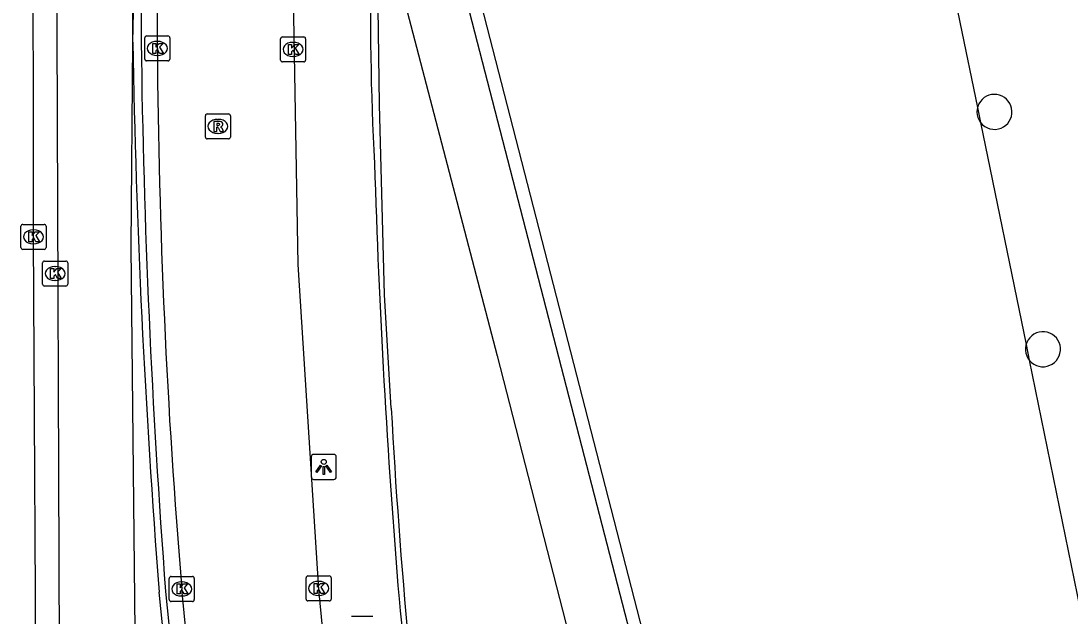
# Model space of a CAD drawing. Extents: x 160806 to 161707, y 383697 to 384148.
# Drawn here: x 161240.32 to 161282.26, y 384017.26 to 384041.07 of the extents above; entities that cross this region are included whole.
import ezdxf

# ---------------------------------------------------------------- set-up
doc = ezdxf.new("R2010")
doc.units = 0
for name, color, linetype in [('IMGEO_Fietspad_open', 7, 'Continuous'), ('IMGEO_Kolk', 7, 'Continuous'), ('IMGEO_Lichtpunt', 7, 'Continuous'), ('IMGEO_Muur', 7, 'Continuous'), ('IMGEO_Pand', 7, 'Continuous'), ('IMGEO_Pand_overbouw', 7, 'Continuous'), ('IMGEO_Rijbaan_lokaal_gesloten', 7, 'Continuous'), ('IMGEO_Rioolput', 7, 'Continuous'), ('IMGEO_Voetpad_open', 7, 'Continuous')]:
    doc.layers.add(name, color=color, linetype=linetype)

msp = doc.modelspace()

# ---------------------------------------------------------------- linework, layer by layer
at = {"layer": 'IMGEO_Fietspad_open'}
for points in [[(161254.96, 383995.918), (161254.342, 384000), (161252.995, 384010.522), (161252.225, 384018.324), (161251.404, 384031.316), (161251.17, 384045.084), (161251.414, 384051.201), (161252.071, 384063.398), (161254.594, 384102.029), (161254.881, 384105.245)], [(161244.792, 384040.216), (161244.782, 384045.046), (161244.928, 384046.038)], [(161245.774, 384039.965), (161245.768, 384046.018)], [(161241.737, 384044.23), (161241.861, 384012.393), (161241.998, 384000), (161242.316, 383971.348)], [(161245.354, 383970.999), (161245.058, 384000), (161244.731, 384032.028), (161244.792, 384040.216)], [(161249.644, 383994.904), (161248.855, 384000), (161247.646, 384009.275), (161246.75, 384018.334)]]:
    msp.add_lwpolyline(points, dxfattribs=at)
msp.add_arc((161527.341, 384041.832), 281.573, 180.37989, 184.78703, dxfattribs=at)
at = {"layer": 'IMGEO_Kolk'}
for p, q in [((161245.272, 384039.543), (161245.272, 384040.395)), ((161245.347, 384040.469), (161246.199, 384040.469)), ((161245.76, 384040.249), (161245.785, 384040.249)), ((161246.273, 384040.395), (161246.273, 384039.543)), ((161250.698, 384039.504), (161250.698, 384040.356)), ((161250.773, 384040.43), (161251.625, 384040.43)), ((161251.186, 384040.21), (161251.211, 384040.21)), ((161251.699, 384040.356), (161251.699, 384039.504)), ((161246.199, 384039.469), (161245.347, 384039.469)), ((161245.783, 384039.689), (161245.758, 384039.689)), ((161251.625, 384039.43), (161250.773, 384039.43)), ((161251.209, 384039.65), (161251.184, 384039.65)), ((161240.323, 384032.002), (161240.323, 384032.854)), ((161240.398, 384032.928), (161241.25, 384032.928)), ((161240.811, 384032.708), (161240.836, 384032.708)), ((161241.324, 384032.854), (161241.324, 384032.002)), ((161240.834, 384032.148), (161240.809, 384032.148)), ((161241.25, 384031.928), (161240.398, 384031.928)), ((161241.189, 384030.534), (161241.189, 384031.386)), ((161241.264, 384031.46), (161242.116, 384031.46)), ((161242.19, 384031.386), (161242.19, 384030.534)), ((161241.677, 384031.24), (161241.702, 384031.24)), ((161241.7, 384030.68), (161241.675, 384030.68)), ((161242.116, 384030.46), (161241.264, 384030.46)), ((161246.248, 384017.912), (161246.248, 384018.764)), ((161246.323, 384018.838), (161247.175, 384018.838)), ((161247.249, 384018.764), (161247.249, 384017.912)), ((161251.721, 384017.936), (161251.721, 384018.788)), ((161251.796, 384018.862), (161252.648, 384018.862)), ((161252.722, 384018.788), (161252.722, 384017.936)), ((161246.736, 384018.618), (161246.761, 384018.618)), ((161252.209, 384018.642), (161252.234, 384018.642)), ((161246.759, 384018.058), (161246.734, 384018.058)), ((161252.232, 384018.082), (161252.207, 384018.082)), ((161247.175, 384017.838), (161246.323, 384017.838)), ((161252.648, 384017.862), (161251.796, 384017.862))]:
    msp.add_line(p, q, dxfattribs=at)
for points in [[(161245.272, 384039.543), (161245.272, 384040.395)], [(161245.347, 384040.469), (161246.199, 384040.469)], [(161245.593, 384040.169), (161245.716, 384040.169), (161245.716, 384040.018), (161245.846, 384040.169), (161246.01, 384040.169), (161245.864, 384040.018), (161246.017, 384039.769), (161245.865, 384039.769), (161245.78, 384039.933), (161245.716, 384039.866), (161245.716, 384039.769), (161245.593, 384039.769), (161245.593, 384040.169)], [(161246.273, 384040.395), (161246.273, 384039.543)], [(161250.698, 384039.504), (161250.698, 384040.356)], [(161250.773, 384040.43), (161251.625, 384040.43)], [(161251.019, 384040.13), (161251.142, 384040.13), (161251.142, 384039.979), (161251.272, 384040.13), (161251.436, 384040.13), (161251.29, 384039.979), (161251.443, 384039.73), (161251.291, 384039.73), (161251.206, 384039.894), (161251.142, 384039.827), (161251.142, 384039.73), (161251.019, 384039.73), (161251.019, 384040.13)], [(161251.699, 384040.356), (161251.699, 384039.504)], [(161246.199, 384039.469), (161245.347, 384039.469)], [(161251.625, 384039.43), (161250.773, 384039.43)], [(161240.323, 384032.002), (161240.323, 384032.854)], [(161240.398, 384032.928), (161241.25, 384032.928)], [(161240.644, 384032.628), (161240.767, 384032.628), (161240.767, 384032.477), (161240.897, 384032.628), (161241.061, 384032.628), (161240.915, 384032.477), (161241.068, 384032.228), (161240.916, 384032.228), (161240.831, 384032.392), (161240.767, 384032.325), (161240.767, 384032.228), (161240.644, 384032.228), (161240.644, 384032.628)], [(161241.324, 384032.854), (161241.324, 384032.002)], [(161241.25, 384031.928), (161240.398, 384031.928)], [(161241.189, 384030.534), (161241.189, 384031.386)], [(161241.264, 384031.46), (161242.116, 384031.46)], [(161242.19, 384031.386), (161242.19, 384030.534)], [(161241.51, 384031.16), (161241.633, 384031.16), (161241.633, 384031.009), (161241.763, 384031.16), (161241.927, 384031.16), (161241.781, 384031.009), (161241.934, 384030.76), (161241.782, 384030.76), (161241.697, 384030.924), (161241.633, 384030.857), (161241.633, 384030.76), (161241.51, 384030.76), (161241.51, 384031.16)], [(161242.116, 384030.46), (161241.264, 384030.46)], [(161246.248, 384017.912), (161246.248, 384018.764)], [(161246.323, 384018.838), (161247.175, 384018.838)], [(161247.249, 384018.764), (161247.249, 384017.912)], [(161251.721, 384017.936), (161251.721, 384018.788)], [(161251.796, 384018.862), (161252.648, 384018.862)], [(161252.722, 384018.788), (161252.722, 384017.936)], [(161246.569, 384018.538), (161246.692, 384018.538), (161246.692, 384018.387), (161246.822, 384018.538), (161246.986, 384018.538), (161246.84, 384018.387), (161246.993, 384018.138), (161246.841, 384018.138), (161246.756, 384018.302), (161246.692, 384018.235), (161246.692, 384018.138), (161246.569, 384018.138), (161246.569, 384018.538)], [(161252.042, 384018.562), (161252.165, 384018.562), (161252.165, 384018.411), (161252.295, 384018.562), (161252.459, 384018.562), (161252.313, 384018.411), (161252.466, 384018.162), (161252.314, 384018.162), (161252.229, 384018.326), (161252.165, 384018.259), (161252.165, 384018.162), (161252.042, 384018.162), (161252.042, 384018.562)], [(161247.175, 384017.838), (161246.323, 384017.838)], [(161252.648, 384017.862), (161251.796, 384017.862)]]:
    msp.add_lwpolyline(points, dxfattribs=at)
for centre, start, end in [((161245.349, 384040.393), 91.552, 178.448), ((161245.349, 384040.393), 91.552, 178.448), ((161246.197, 384040.393), 1.552, 88.448), ((161246.197, 384040.393), 1.552, 88.448), ((161250.775, 384040.354), 91.552, 178.448), ((161250.775, 384040.354), 91.552, 178.448), ((161251.623, 384040.354), 1.552, 88.448), ((161251.623, 384040.354), 1.552, 88.448), ((161245.349, 384039.545), 181.552, 268.448), ((161245.349, 384039.545), 181.552, 268.448), ((161246.197, 384039.545), 271.552, 358.448), ((161246.197, 384039.545), 271.552, 358.448), ((161250.775, 384039.506), 181.552, 268.448), ((161250.775, 384039.506), 181.552, 268.448), ((161251.623, 384039.506), 271.552, 358.448), ((161251.623, 384039.506), 271.552, 358.448), ((161240.4, 384032.852), 91.552, 178.448), ((161240.4, 384032.852), 91.552, 178.448), ((161241.248, 384032.852), 1.552, 88.448), ((161241.248, 384032.852), 1.552, 88.448), ((161240.4, 384032.004), 181.552, 268.448), ((161240.4, 384032.004), 181.552, 268.448), ((161241.248, 384032.004), 271.552, 358.448), ((161241.248, 384032.004), 271.552, 358.448), ((161241.266, 384031.384), 91.552, 178.448), ((161241.266, 384031.384), 91.552, 178.448), ((161242.114, 384031.384), 1.552, 88.448), ((161242.114, 384031.384), 1.552, 88.448), ((161241.266, 384030.536), 181.552, 268.448), ((161241.266, 384030.536), 181.552, 268.448), ((161242.114, 384030.536), 271.552, 358.448), ((161242.114, 384030.536), 271.552, 358.448), ((161246.325, 384018.762), 91.552, 178.448), ((161246.325, 384018.762), 91.552, 178.448), ((161247.173, 384018.762), 1.552, 88.448), ((161247.173, 384018.762), 1.552, 88.448), ((161251.798, 384018.786), 91.552, 178.448), ((161251.798, 384018.786), 91.552, 178.448), ((161252.646, 384018.786), 1.552, 88.448), ((161252.646, 384018.786), 1.552, 88.448), ((161246.325, 384017.914), 181.552, 268.448), ((161246.325, 384017.914), 181.552, 268.448), ((161247.173, 384017.914), 271.552, 358.448), ((161247.173, 384017.914), 271.552, 358.448), ((161251.798, 384017.938), 181.552, 268.448), ((161251.798, 384017.938), 181.552, 268.448), ((161252.646, 384017.938), 271.552, 358.448), ((161252.646, 384017.938), 271.552, 358.448)]:
    msp.add_arc(centre, 0.0765, start, end, dxfattribs=at)
for centre, major_axis, ratio, start_param, end_param in [((161245.759, 384039.969), (-0.387, 0.002), 0.722429, 4.712389, 7.853982), ((161245.784, 384039.969), (-0.39, 0.002), 0.717154, 1.570796, 4.712389), ((161251.185, 384039.93), (-0.387, 0.002), 0.722429, 4.712389, 7.853982), ((161251.21, 384039.93), (-0.39, 0.002), 0.717154, 1.570796, 4.712389), ((161240.81, 384032.428), (-0.387, 0.002), 0.722429, 4.712389, 7.853982), ((161240.835, 384032.428), (-0.39, 0.002), 0.717154, 1.570796, 4.712389), ((161241.676, 384030.96), (-0.387, 0.002), 0.722429, 4.712389, 7.853982), ((161241.701, 384030.96), (-0.39, 0.002), 0.717154, 1.570796, 4.712389), ((161246.735, 384018.338), (-0.387, 0.002), 0.722429, 4.712389, 7.853982), ((161246.76, 384018.338), (-0.39, 0.002), 0.717154, 1.570796, 4.712389), ((161252.208, 384018.362), (-0.387, 0.002), 0.722429, 4.712389, 7.853982), ((161252.233, 384018.362), (-0.39, 0.002), 0.717154, 1.570796, 4.712389)]:
    msp.add_ellipse(centre, major_axis=major_axis, ratio=ratio, start_param=start_param, end_param=end_param, dxfattribs=at)
at = {"layer": 'IMGEO_Lichtpunt'}
for p, q in [((161251.927, 384023.626), (161251.927, 384022.819)), ((161251.927, 384023.626), (161251.927, 384022.819)), ((161252.829, 384023.721), (161252.021, 384023.721)), ((161252.829, 384023.721), (161252.021, 384023.721)), ((161252.923, 384022.819), (161252.923, 384023.626)), ((161252.923, 384022.819), (161252.923, 384023.626)), ((161252.021, 384022.725), (161252.829, 384022.725)), ((161252.021, 384022.725), (161252.829, 384022.725))]:
    msp.add_line(p, q, dxfattribs=at)
for points in [[(161252.301, 384023.29), (161252.34, 384023.262), (161252.152, 384023), (161252.114, 384023.027), (161252.301, 384023.29)], [(161252.403, 384023.242), (161252.45, 384023.242), (161252.45, 384022.92), (161252.403, 384022.92), (161252.403, 384023.242)], [(161252.513, 384023.262), (161252.551, 384023.289), (161252.738, 384023.027), (161252.699, 384022.999), (161252.513, 384023.262)]]:
    msp.add_lwpolyline(points, dxfattribs=at)
msp.add_circle((161252.426, 384023.424), 0.0994, dxfattribs=at)
for centre, start, end in [((161252.021, 384023.626), 90, 180), ((161252.021, 384023.626), 90, 180), ((161252.829, 384023.626), 0, 90), ((161252.829, 384023.626), 0, 90), ((161252.021, 384022.819), 180, 270), ((161252.021, 384022.819), 180, 270), ((161252.829, 384022.819), 270, 0), ((161252.829, 384022.819), 270, 360)]:
    msp.add_arc(centre, 0.0946, start, end, dxfattribs=at)
at = {"layer": 'IMGEO_Muur'}
for points in [[(161275.884, 383963.446), (161278.191, 383964.035), (161276.791, 383969.927), (161276.705, 383969.909), (161268.946, 384000), (161255.62, 384051.677), (161254.903, 384055.513)], [(161255.944, 384052.5), (161269.44, 384000), (161277.147, 383970.021), (161277.255, 383970.048), (161278.831, 383963.961)], [(161244.792, 384040.216), (161244.897, 384045.026), (161245.14, 384045.027), (161245.127, 384040.236)], [(161255.122, 384025.57), (161254.857, 384030.113), (161254.649, 384037.72), (161254.565, 384044.501)], [(161248.403, 383997.316), (161246.782, 384009.08), (161245.849, 384018.207)], [(161246.104, 384018.236), (161247.035, 384009.094), (161249.021, 383994.635)]]:
    msp.add_lwpolyline(points, dxfattribs=at)
for centre, radius, start, end in [((161362.325, 384041.404), 108.035, 178.68199, 183.20124), ((161606.679, 384046.566), 361.943, 181.00527, 184.49386), ((161594.206, 384044.717), 349.107, 180.73538, 184.35019), ((161585.221, 384045.221), 330.91, 181.70572, 184.7293), ((161499.337, 384038.886), 244.578, 183.12092, 187.54179), ((161605.69, 384050.472), 351.76, 185.30689, 187.78949)]:
    msp.add_arc(centre, radius, start, end, dxfattribs=at)
at = {"layer": 'IMGEO_Pand'}
for centre, radius, start, end in [((161279.236, 384037.428), 0.7, 292.5416, 143.3201), ((161279.236, 384037.428), 0.7, 143.3554, 292.5062), ((161281.174, 384027.932), 0.701, 75.6139, 293.1173), ((161281.175, 384027.932), 0.7, 293.0674, 75.6638)]:
    msp.add_arc(centre, radius, start, end, dxfattribs=at)
at = {"layer": 'IMGEO_Pand_overbouw'}
msp.add_lwpolyline([(161288.93, 384055.736), (161275.531, 384052.366), (161275.635, 384051.859), (161275.76, 384051.249), (161276.057, 384049.797), (161276.959, 384045.392), (161277.106, 384044.679), (161277.215, 384044.146), (161277.854, 384041.024), (161278.556, 384037.598), (161278.677, 384037.006), (161280.498, 384028.116), (161280.625, 384027.497), (161282.668, 384017.523)], dxfattribs=at)
at = {"layer": 'IMGEO_Rijbaan_lokaal_gesloten'}
msp.add_lwpolyline([(161241.35, 383969.171), (161241.386, 383970.061), (161241.173, 383990.494), (161240.939, 384010.954), (161240.824, 384032.428), (161240.812, 384047.358), (161240.812, 384047.879)], dxfattribs=at)
at = {"layer": 'IMGEO_Rioolput'}
for p, q in [((161247.694, 384036.423), (161247.694, 384037.275)), ((161247.769, 384037.349), (161248.621, 384037.349)), ((161248.695, 384037.275), (161248.695, 384036.423)), ((161248.182, 384037.129), (161248.207, 384037.129)), ((161248.621, 384036.349), (161247.769, 384036.349)), ((161248.205, 384036.569), (161248.18, 384036.569)), ((161253.537, 384017.255), (161254.389, 384017.255))]:
    msp.add_line(p, q, dxfattribs=at)
for points in [[(161247.694, 384036.423), (161247.694, 384037.275)], [(161247.769, 384037.349), (161248.621, 384037.349)], [(161248.695, 384037.275), (161248.695, 384036.423)], [(161248.283, 384037.047), (161248.031, 384037.049), (161248.031, 384036.649)], [(161248.031, 384036.649), (161248.155, 384036.649), (161248.155, 384036.811), (161248.166, 384036.811)], [(161248.209, 384036.968), (161248.155, 384036.968), (161248.155, 384036.887)], [(161248.155, 384036.887), (161248.207, 384036.887)], [(161248.213, 384036.782), (161248.284, 384036.649), (161248.424, 384036.649), (161248.359, 384036.775)], [(161248.621, 384036.349), (161247.769, 384036.349)], [(161253.537, 384017.255), (161254.389, 384017.255)]]:
    msp.add_lwpolyline(points, dxfattribs=at)
for centre, radius, start, end in [((161247.771, 384037.273), 0.0765, 91.552, 178.448), ((161247.771, 384037.273), 0.0765, 91.552, 178.448), ((161248.619, 384037.273), 0.0765, 1.552, 88.448), ((161248.619, 384037.273), 0.0765, 1.552, 88.448), ((161248.165, 384036.758), 0.0533, 26.0293, 88.6989), ((161248.191, 384037.076), 0.19, 274.7715, 282.9687), ((161248.215, 384036.872), 0.0964, 77.0061, 93.1865), ((161248.229, 384036.929), 0.0378, 276.6634, 79.6772), ((161248.282, 384036.937), 0.109, 350.3612, 89.416), ((161248.28, 384036.937), 0.112, 277.5842, 350.9817), ((161248.264, 384036.722), 0.108, 29.5134, 73.7905), ((161247.771, 384036.425), 0.0765, 181.552, 268.448), ((161247.771, 384036.425), 0.0765, 181.552, 268.448), ((161248.619, 384036.425), 0.0765, 271.552, 358.448), ((161248.619, 384036.425), 0.0765, 271.552, 358.448)]:
    msp.add_arc(centre, radius, start, end, dxfattribs=at)
for centre, major_axis, ratio, start_param, end_param in [((161248.181, 384036.849), (-0.387, 0.002), 0.722429, 4.712389, 7.853982), ((161248.206, 384036.849), (-0.39, 0.002), 0.717154, 1.570796, 4.712389)]:
    msp.add_ellipse(centre, major_axis=major_axis, ratio=ratio, start_param=start_param, end_param=end_param, dxfattribs=at)
at = {"layer": 'IMGEO_Voetpad_open'}
msp.add_lwpolyline([(161254.565, 384044.501), (161254.945, 384044.55), (161255.905, 384040.878), (161259.354, 384027.662), (161262.602, 384015.052), (161265.158, 384005.179)], dxfattribs=at)

doc.saveas('drawing.dxf')
